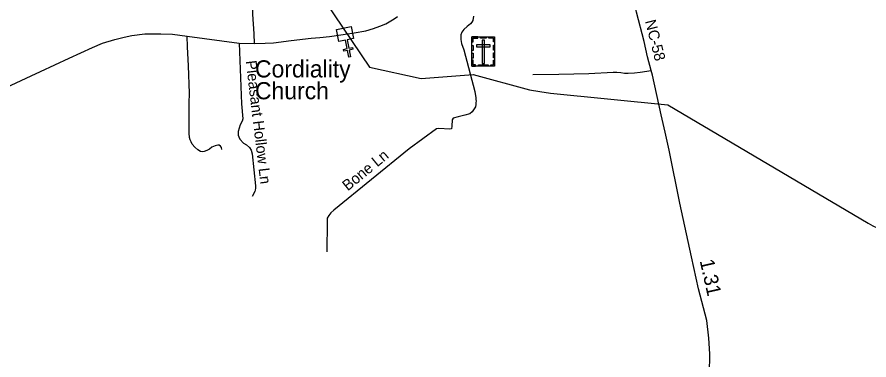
# Model space of a CAD drawing. Extents: x 2220236 to 2384410, y 720751 to 894131.
# Drawn here: x 2306578 to 2314027, y 798403 to 801402 of the extents above; entities that cross this region are included whole.
import ezdxf

# ---------------------------------------------------------------- set-up
doc = ezdxf.new("R2010")
doc.units = 0
doc.layers.add('Default', color=7, linetype='Continuous')

msp = doc.modelspace()

# ---------------------------------------------------------------- linework, layer by layer
at = {"layer": 'Default'}
for points in [[(2306159.4, 802848.4), (2306673.5, 802620), (2307473.4, 801679.1), (2309194.8, 801657.6), (2309660.1, 800963), (2310110.9, 800863.8), (2310566.4, 800898.8), (2311059.4, 800764.1), (2311147.7, 800749.1), (2311241.8, 800736.1), (2312268.4, 800633.2), (2314018.8, 799598.5), (2314060.9, 799577), (2314097.2, 799559.3), (2314223.7, 799504.7), (2314285.9, 799475.4), (2314601.4, 799322.8), (2318782.1, 797406.7)], [(2312632.7, 797707.2), (2312634.4, 797807.2), (2312632.5, 798098.2), (2312632.5, 798282.2), (2312635.8, 798456.2), (2312625.9, 798594.2), (2312609.5, 798748.5), (2312537.3, 799024.4), (2312475, 799303.6), (2312374.3, 799774.4), (2312280.2, 800238.5), (2312245.2, 800394), (2312210.2, 800545.1), (2312133.6, 800893.2), (2312122.6, 800933.5), (2312089.8, 801053.1), (2312062, 801186.6), (2311994.6, 801443.9), (2311972.8, 801551.2), (2311935.6, 801702.3), (2311905.8, 801851.1), (2311864.4, 802060.3), (2311808.7, 802245.3), (2311740.8, 802398.5)], [(2308655.8, 801169.7), (2308651.4, 801255.9), (2308641, 801426.6), (2308641, 801504), (2308648, 801589.9), (2308652.2, 801639.2), (2308650.5, 801699.8), (2308652.2, 801725.7), (2308652, 801755.7), (2308647.7, 801771.7), (2308629.4, 801813.4), (2308625.2, 801829.4), (2308624.1, 801852.3)], [(2306304.8, 800703.7), (2306658.6, 800867.7), (2307032.9, 801042.3), (2307236.9, 801133.8), (2307325.5, 801171.8), (2307432.4, 801205.6), (2307515.4, 801225.3), (2307581.6, 801240.8), (2307696.9, 801253.4), (2307836.2, 801254.8), (2307938.9, 801250.6), (2308065.5, 801235.1), (2308520.7, 801173.9), (2308655.8, 801169.7), (2308747.2, 801172.5), (2308821.8, 801176.7), (2308974.4, 801195.7), (2309150.3, 801216.8), (2309226.3, 801222.5), (2309310.7, 801232.3), (2309407.8, 801245), (2309524.5, 801263.3), (2309627.2, 801280.2), (2309695.5, 801300.6), (2309749.7, 801322.4), (2309801.7, 801343.5), (2309876.3, 801387.2), (2309904.4, 801405.5)], [(2310569.2, 801409), (2310563.6, 801371), (2310555.1, 801356.9), (2310543.9, 801341.4), (2310514.3, 801317.5), (2310483.4, 801293.6), (2310467.9, 801269.6), (2310459.5, 801245.7), (2310458, 801224.6), (2310459.5, 801206.3), (2310463.7, 801171.1), (2310483.4, 801113.4), (2310581.8, 800750.9), (2310590.5, 800695.1), (2310590.8, 800679.1), (2310592.4, 800666.4), (2310591, 800653.7), (2310588.2, 800635.4), (2310586.8, 800617.1), (2310575.5, 800598.8), (2310558.6, 800572.1), (2310536.1, 800556.6), (2310492.5, 800542.5), (2310436.2, 800528.4), (2310392.6, 800518.6), (2310382.8, 800503.1), (2310380, 800448.2), (2310377.2, 800424.2), (2310363.1, 800421.4), (2310267.4, 800427), (2310246.3, 800422.8), (2310007.1, 800249.7), (2309348.7, 799711.9), (2309321.9, 799690.7), (2309303.7, 799665.4), (2309291, 799642.9), (2309289.6, 799610.5), (2309285.4, 799347.2)], [(2308369.4, 800242.6), (2308365.2, 800260.9), (2308358.2, 800273.6), (2308346.9, 800280.6), (2308332.9, 800280.6), (2308311.8, 800276.4), (2308282.2, 800265.1), (2308259.7, 800245.4), (2308237.2, 800234.2), (2308213.3, 800224.3), (2308199.2, 800221.5), (2308180.9, 800225.7), (2308158.4, 800239.8), (2308131.7, 800263.7), (2308110.6, 800290.5), (2308099.3, 800310.2), (2308092.3, 800327.1), (2308086.7, 800348.2), (2308083.8, 800384.8), (2308082.4, 800460.8), (2308082.4, 800648.1), (2308086.7, 800735.4), (2308076.8, 800974.7), (2308068.4, 801140.8), (2308065.5, 801235.1)], [(2308520.7, 801173.9), (2308540.4, 800643.1), (2308551.4, 800511.2), (2308545.6, 800491.1), (2308529.9, 800459.1), (2308512.7, 800400.7), (2308513, 800368.9), (2308517.2, 800352.9), (2308527.2, 800332.9), (2308559.6, 800299.4), (2308585.9, 800283.7), (2308610, 800259.9), (2308624.4, 800236), (2308632.7, 800204.2), (2308663.7, 799926.7), (2308664, 799904.8), (2308660.1, 799886.6), (2308656.1, 799876.6), (2308634.7, 799832.3)], [(2311088.7, 800898.7), (2311314.1, 800900.9), (2311576.7, 800907.5), (2311789, 800920.6), (2311821.8, 800918.4), (2311856.8, 800916.2), (2311889.6, 800909.6), (2311922.4, 800911.8), (2311977.1, 800914), (2312027.5, 800918.4), (2312122.6, 800933.5)]]:
    msp.add_lwpolyline(points, dxfattribs=at)
for points in [[(2309520.6, 801214.7), (2309464.8, 801203.3), (2309479.9, 801128.7), (2309511.3, 801135), (2309514.4, 801119.4), (2309483.1, 801113), (2309495, 801054.1), (2309479.3, 801050.9), (2309467.4, 801109.9), (2309436, 801103.5), (2309432.8, 801119.2), (2309464.2, 801125.5), (2309449.1, 801200.2), (2309392.6, 801188.8), (2309371.5, 801293.2), (2309499.5, 801319.1)], [(2310554.9, 801227.5), (2310754, 801227.5), (2310754, 800972.9), (2310554.9, 800972.9)], [(2310554.9, 801184.2), (2310566.3, 801184.2), (2310566.3, 801216.4), (2310606.8, 801216.4), (2310606.8, 801227.5), (2310554.9, 801227.5)], [(2310595.8, 801159.5), (2310595.8, 801140.8), (2310713.5, 801140.8), (2310713.5, 801159.5)], [(2310629, 801227.5), (2310680.8, 801227.5), (2310680.8, 801216.1), (2310629, 801216.1)], [(2310664, 801198.2), (2310645.3, 801198.2), (2310645.3, 800995.4), (2310664, 800995.4)], [(2310754.1, 801184.1), (2310742.8, 801184.1), (2310742.8, 801216.3), (2310702.2, 801216.3), (2310702.2, 801227.5), (2310754.1, 801227.5)], [(2310554.9, 801110), (2310554.9, 801153.4), (2310566.3, 801153.4), (2310566.3, 801110)], [(2310554.9, 801042.8), (2310554.9, 801086.1), (2310566.3, 801086.1), (2310566.3, 801042.8)], [(2310742.7, 801111.1), (2310742.7, 801154.4), (2310754.1, 801154.4), (2310754.1, 801111.1)], [(2310742.7, 801045.1), (2310742.7, 801088.5), (2310754, 801088.5), (2310754, 801045.1)], [(2310588, 800972.9), (2310588, 800984.4), (2310566, 800984.4), (2310566, 801024.8), (2310554.9, 801024.8), (2310554.9, 800972.9)], [(2310720.9, 800972.9), (2310720.9, 800984.4), (2310742.9, 800984.4), (2310742.9, 801024.8), (2310754, 801024.8), (2310754, 800972.9)], [(2310612.4, 800984.4), (2310697.3, 800984.4), (2310697.3, 800973), (2310612.4, 800973)]]:
    msp.add_lwpolyline(points, close=True, dxfattribs=at)

# ---------------------------------------------------------------- texts
for s, height, rotation, p in [('NC-58', 95, 284.18527, (2312067.7, 801365.8)), ('Pleasant Hollow Ln', 95, 276.82746, (2308577.3, 801016.8)), ('Bone Ln', 95, 39.24706, (2309470, 799876.6)), ('1.31', 125, 282.59228, (2312546.3, 799270.7))]:
    msp.add_text(s, height=height, rotation=rotation, dxfattribs=at).set_placement(p)
for s, p in [('Cordiality', (2308658.7, 800873.4)), ('Church', (2308658.7, 800682.4))]:
    msp.add_text(s, height=150, dxfattribs=at).set_placement(p)

doc.saveas('drawing.dxf')
